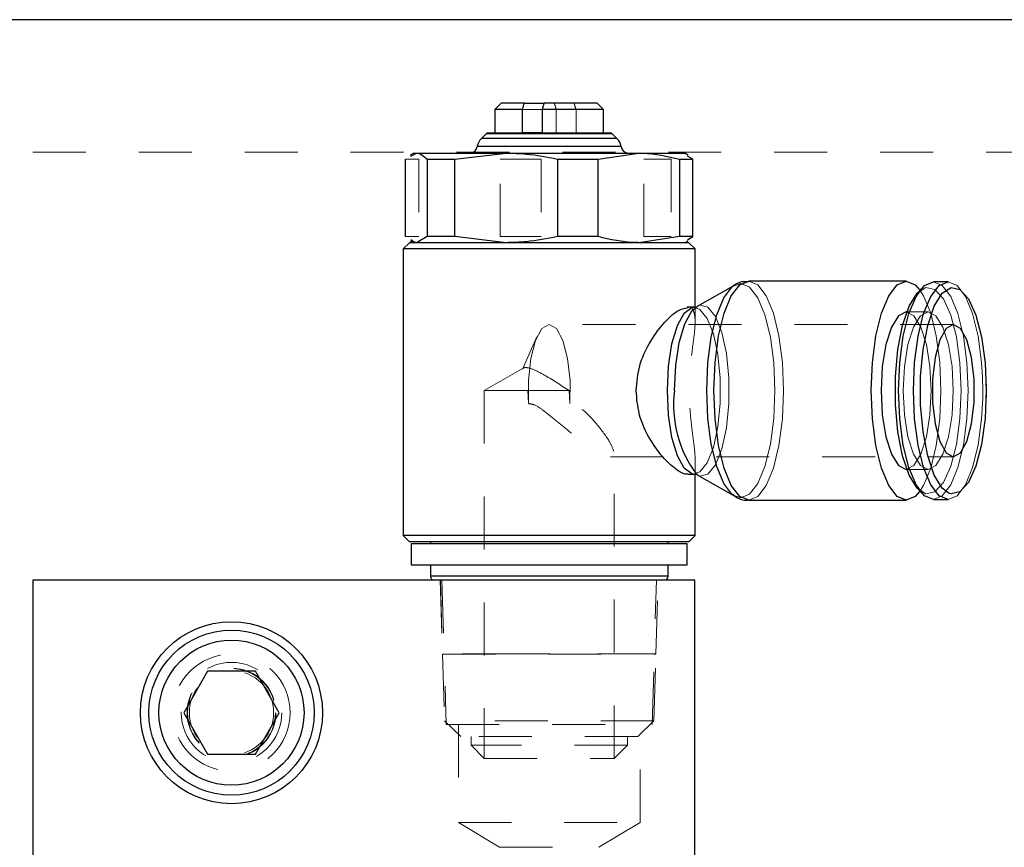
# Model space of a CAD drawing. Header units: inches. Extents: x 1880 to 2363, y -453 to -54.
# Tile 867 of 1056: x 2038.96 to 2040.82, y -61.93 to -60.37. Entities that reach past the tile are written whole.
import ezdxf

# ---------------------------------------------------------------- set-up
doc = ezdxf.new("R2010")
doc.units = ezdxf.units.IN
doc.header["$LTSCALE"] = 0.5
doc.header["$MEASUREMENT"] = 0
doc.linetypes.add('HIDDEN', pattern=[0.225, 0.15, -0.075])
doc.layers.add('DSS-M-S', color=53, linetype='Continuous')
doc.layers.add('SVD-M-S', color=8, linetype='Continuous')

msp = doc.modelspace()

# ---------------------------------------------------------------- linework, layer by layer
at = {"layer": 'DSS-M-S', "linetype": 'Continuous', "lineweight": 25}
msp.add_line((2047.18179, -60.36607), (2034.68179, -60.36607), dxfattribs=at)
at = {"layer": 'DSS-M-S', "linetype": 'HIDDEN', "lineweight": 18}
msp.add_line((2041.08179, -60.61607), (2034.68179, -60.61607), dxfattribs=at)
msp.add_circle((2039.35679, -61.67507), 0.0795, dxfattribs=at)
at = {"layer": 'SVD-M-S', "linetype": 'Continuous', "lineweight": 25}
for p, q in [((2039.86624, -60.52367), (2039.85443, -60.53548)), ((2039.90998, -60.52367), (2039.86624, -60.52367)), ((2039.90998, -60.52367), (2039.9473, -60.52367)), ((2040.04734, -60.52367), (2039.9473, -60.52367)), ((2040.05915, -60.53548), (2040.04734, -60.52367)), ((2039.85443, -60.53548), (2039.85443, -60.58027)), ((2039.90614, -60.53548), (2039.85443, -60.53548)), ((2039.90614, -60.57988), (2039.90614, -60.53548)), ((2039.94346, -60.53548), (2039.94346, -60.57988)), ((2040.05915, -60.53548), (2039.94346, -60.53548)), ((2040.05915, -60.58027), (2040.05915, -60.53548)), ((2039.83792, -60.58143), (2039.82875, -60.59046)), ((2040.07567, -60.58143), (2039.83792, -60.58143)), ((2040.07288, -60.58027), (2039.8407, -60.58027)), ((2039.94346, -60.57988), (2039.90614, -60.57988)), ((2040.08483, -60.59046), (2040.07567, -60.58143)), ((2040.08483, -60.59046), (2039.82875, -60.59046)), ((2039.70089, -60.61798), (2039.69451, -60.62166)), ((2039.69571, -60.62373), (2039.70596, -60.61798)), ((2039.70089, -60.61798), (2039.70596, -60.61798)), ((2039.70596, -60.61798), (2039.87528, -60.61798)), ((2039.77832, -60.62934), (2039.87528, -60.61798)), ((2040.09264, -60.60536), (2039.82095, -60.60536)), ((2039.87528, -60.61798), (2040.12612, -60.61798)), ((2040.04942, -60.62934), (2040.12612, -60.61798)), ((2040.12612, -60.61798), (2040.2127, -60.61798)), ((2040.21907, -60.62166), (2040.2127, -60.61798)), ((2039.68569, -60.77591), (2039.68569, -60.62934)), ((2039.72622, -60.62934), (2039.77832, -60.62934)), ((2039.72622, -60.62934), (2039.72622, -60.77591)), ((2039.77832, -60.77591), (2039.77832, -60.62934)), ((2039.97224, -60.62934), (2040.04942, -60.62934)), ((2039.97224, -60.62934), (2039.97224, -60.77591)), ((2040.04942, -60.77591), (2040.04942, -60.62934)), ((2040.20281, -60.62934), (2040.20281, -60.77591)), ((2040.20281, -60.62934), (2040.22789, -60.62934)), ((2040.22789, -60.62934), (2040.21787, -60.62373)), ((2040.22789, -60.77591), (2040.22789, -60.62934)), ((2039.69477, -60.78374), (2039.70089, -60.78727)), ((2039.72622, -60.77591), (2039.70596, -60.78727)), ((2039.77832, -60.77591), (2039.72622, -60.77591)), ((2039.87528, -60.78727), (2039.77832, -60.77591)), ((2040.04942, -60.77591), (2039.97224, -60.77591)), ((2040.20281, -60.77591), (2040.12612, -60.78727)), ((2040.22789, -60.77591), (2040.20281, -60.77591)), ((2040.2127, -60.78727), (2040.21882, -60.78374)), ((2040.21787, -60.7821), (2040.22789, -60.77591)), ((2039.69301, -60.78727), (2039.6812, -60.79908)), ((2039.6812, -60.79908), (2039.6812, -61.34042)), ((2040.23238, -60.79908), (2039.6812, -60.79908)), ((2040.22057, -60.78727), (2039.69301, -60.78727)), ((2040.23238, -60.79908), (2040.22057, -60.78727)), ((2040.23238, -60.90897), (2040.23238, -60.79908)), ((2040.31656, -60.86715), (2040.3336, -60.8601)), ((2040.63082, -60.8601), (2040.3336, -60.8601)), ((2040.61378, -60.86715), (2040.63082, -60.8601)), ((2040.63082, -60.8601), (2040.64786, -60.86715)), ((2040.66532, -60.8681), (2040.68228, -60.86109)), ((2040.71017, -60.86109), (2040.68228, -60.86109)), ((2040.68228, -60.86109), (2040.68228, -60.86109)), ((2040.69322, -60.8681), (2040.71017, -60.86109)), ((2040.71017, -60.86109), (2040.71017, -60.86109)), ((2040.3073, -60.8675), (2040.23595, -60.90763)), ((2040.28643, -60.89145), (2040.30198, -60.87122)), ((2040.30068, -60.8878), (2040.31656, -60.86715)), ((2040.30198, -60.87122), (2040.30304, -60.87036)), ((2040.5979, -60.8878), (2040.61378, -60.86715)), ((2040.64786, -60.86715), (2040.65682, -60.87691)), ((2040.64952, -60.88865), (2040.66532, -60.8681)), ((2040.66026, -60.87305), (2040.65161, -60.88274)), ((2040.67741, -60.88865), (2040.69322, -60.8681)), ((2040.69908, -60.88266), (2040.71568, -60.87183)), ((2040.71568, -60.87183), (2040.71593, -60.87178)), ((2040.71593, -60.87178), (2040.73259, -60.87546)), ((2040.73259, -60.87546), (2040.74856, -60.89328)), ((2040.27307, -60.92363), (2040.28643, -60.89145)), ((2040.28705, -60.92064), (2040.30068, -60.8878)), ((2040.58427, -60.92064), (2040.5979, -60.8878)), ((2040.63595, -60.92134), (2040.64952, -60.88865)), ((2040.63663, -60.90714), (2040.65161, -60.88274)), ((2040.66384, -60.92134), (2040.67741, -60.88865)), ((2040.68403, -60.90714), (2040.69908, -60.88266)), ((2040.74856, -60.89328), (2040.76241, -60.92398)), ((2040.21178, -60.9202), (2040.22636, -60.90976)), ((2040.21292, -60.94038), (2040.22622, -60.91628)), ((2040.23011, -60.90932), (2040.21751, -60.90932)), ((2040.22622, -60.91628), (2040.23595, -60.90763)), ((2040.22636, -60.90976), (2040.23053, -60.90932)), ((2040.62424, -60.94347), (2040.63663, -60.90714)), ((2040.67164, -60.94347), (2040.68403, -60.90714)), ((2040.19883, -60.94367), (2040.21178, -60.9202)), ((2040.26282, -60.96556), (2040.27307, -60.92363)), ((2040.27659, -60.96345), (2040.28705, -60.92064)), ((2040.57381, -60.96345), (2040.58427, -60.92064)), ((2040.61619, -60.92545), (2040.60299, -60.94656)), ((2040.63082, -60.91818), (2040.61619, -60.92545)), ((2040.62554, -60.96394), (2040.63595, -60.92134)), ((2040.63211, -60.91818), (2040.63082, -60.91818)), ((2040.65343, -60.96394), (2040.66384, -60.92134)), ((2040.76241, -60.92398), (2040.77311, -60.96526)), ((2040.18866, -60.97809), (2040.19883, -60.94367)), ((2040.20248, -60.97571), (2040.21292, -60.94038)), ((2040.60299, -60.94656), (2040.59252, -60.97944)), ((2040.61544, -60.98894), (2040.62424, -60.94347)), ((2040.66283, -60.98894), (2040.67164, -60.94347)), ((2040.70631, -60.94934), (2040.69433, -60.97104)), ((2040.71992, -60.9418), (2040.70631, -60.94934)), ((2040.73354, -60.94934), (2040.71992, -60.9418)), ((2040.74552, -60.97104), (2040.73354, -60.94934)), ((2040.25638, -61.01439), (2040.26282, -60.96556)), ((2040.27001, -61.0133), (2040.27659, -60.96345)), ((2040.56723, -61.0133), (2040.57381, -60.96345)), ((2040.61899, -61.01356), (2040.62554, -60.96394)), ((2040.64689, -61.01356), (2040.65343, -60.96394)), ((2040.69433, -60.97104), (2040.68544, -61.0043)), ((2040.7544, -61.0043), (2040.74552, -60.97104)), ((2040.77311, -60.96526), (2040.77986, -61.01407)), ((2040.18218, -61.02038), (2040.18866, -60.97809)), ((2040.19582, -61.01914), (2040.20248, -60.97571)), ((2040.59252, -60.97944), (2040.5858, -61.02087)), ((2040.61086, -61.04019), (2040.61544, -60.98894)), ((2040.65826, -61.04019), (2040.66283, -60.98894)), ((2040.68544, -61.0043), (2040.68071, -61.04509)), ((2040.75913, -61.04509), (2040.7544, -61.0043)), ((2040.17995, -61.0668), (2040.18218, -61.02038)), ((2040.19353, -61.0668), (2040.19582, -61.01914)), ((2040.25418, -61.0668), (2040.25638, -61.01439)), ((2040.26777, -61.0668), (2040.27001, -61.0133)), ((2040.56499, -61.0668), (2040.56723, -61.0133)), ((2040.5858, -61.02087), (2040.58348, -61.0668)), ((2040.61676, -61.0668), (2040.61899, -61.01356)), ((2040.64465, -61.0668), (2040.64689, -61.01356)), ((2040.77986, -61.01407), (2040.78217, -61.0668)), ((2040.61086, -61.09341), (2040.61086, -61.04019)), ((2040.65826, -61.09341), (2040.65826, -61.04019)), ((2040.68071, -61.04509), (2040.68071, -61.0885)), ((2040.75913, -61.0885), (2040.75913, -61.04509)), ((2040.7827, -61.0668), (2040.78217, -61.04138)), ((2040.18218, -61.11322), (2040.17995, -61.0668)), ((2040.25638, -61.1192), (2040.25418, -61.0668)), ((2040.27001, -61.12029), (2040.26777, -61.0668)), ((2040.56723, -61.12029), (2040.56499, -61.0668)), ((2040.58348, -61.0668), (2040.5858, -61.11272)), ((2040.61899, -61.12004), (2040.61676, -61.0668)), ((2040.64689, -61.12004), (2040.64465, -61.0668)), ((2040.78217, -61.0668), (2040.77986, -61.11952)), ((2040.78242, -61.07995), (2040.7827, -61.0668)), ((2040.61544, -61.14465), (2040.61086, -61.09341)), ((2040.66283, -61.14465), (2040.65826, -61.09341)), ((2040.68071, -61.0885), (2040.68544, -61.1293)), ((2040.7544, -61.1293), (2040.75913, -61.0885)), ((2040.18866, -61.15551), (2040.18218, -61.11322)), ((2040.26282, -61.16803), (2040.25638, -61.1192)), ((2040.27659, -61.17014), (2040.27001, -61.12029)), ((2040.57381, -61.17014), (2040.56723, -61.12029)), ((2040.5858, -61.11272), (2040.59252, -61.15416)), ((2040.62554, -61.16965), (2040.61899, -61.12004)), ((2040.65343, -61.16965), (2040.64689, -61.12004)), ((2040.77986, -61.11952), (2040.77311, -61.16834)), ((2040.68544, -61.1293), (2040.69433, -61.16255)), ((2040.74552, -61.16255), (2040.7544, -61.1293)), ((2040.19883, -61.18992), (2040.18866, -61.15551)), ((2040.59252, -61.15416), (2040.60299, -61.18704)), ((2040.62424, -61.19013), (2040.61544, -61.14465)), ((2040.67164, -61.19013), (2040.66283, -61.14465)), ((2040.27307, -61.20997), (2040.26282, -61.16803)), ((2040.28705, -61.21295), (2040.27659, -61.17014)), ((2040.58427, -61.21295), (2040.57381, -61.17014)), ((2040.63595, -61.21226), (2040.62554, -61.16965)), ((2040.66384, -61.21226), (2040.65343, -61.16965)), ((2040.69433, -61.16255), (2040.70631, -61.18426)), ((2040.73354, -61.18426), (2040.74552, -61.16255)), ((2040.77311, -61.16834), (2040.76241, -61.20962)), ((2040.21178, -61.21339), (2040.19883, -61.18992)), ((2040.60299, -61.18704), (2040.61619, -61.20815)), ((2040.63663, -61.22645), (2040.62424, -61.19013)), ((2040.68403, -61.22645), (2040.67164, -61.19013)), ((2040.70631, -61.18426), (2040.71992, -61.1918)), ((2040.71992, -61.1918), (2040.73354, -61.18426)), ((2040.22636, -61.22384), (2040.21178, -61.21339)), ((2040.28643, -61.24214), (2040.27307, -61.20997)), ((2040.30068, -61.2458), (2040.28705, -61.21295)), ((2040.5979, -61.2458), (2040.58427, -61.21295)), ((2040.61619, -61.20815), (2040.63082, -61.21542)), ((2040.64952, -61.24495), (2040.63595, -61.21226)), ((2040.67741, -61.24495), (2040.66384, -61.21226)), ((2040.76241, -61.20962), (2040.74856, -61.24031)), ((2040.21769, -61.22428), (2040.23011, -61.22428)), ((2040.22978, -61.22427), (2040.22636, -61.22384)), ((2040.23238, -61.34042), (2040.23238, -61.22484)), ((2040.23595, -61.22596), (2040.3073, -61.2661)), ((2040.63082, -61.21542), (2040.63211, -61.21542)), ((2040.65161, -61.25086), (2040.63663, -61.22645)), ((2040.69908, -61.25094), (2040.68403, -61.22645)), ((2040.30198, -61.26237), (2040.28643, -61.24214)), ((2040.31656, -61.26645), (2040.30068, -61.2458)), ((2040.61378, -61.26645), (2040.5979, -61.2458)), ((2040.66532, -61.2655), (2040.64952, -61.24495)), ((2040.65161, -61.25086), (2040.66026, -61.26055)), ((2040.69322, -61.2655), (2040.67741, -61.24495)), ((2040.71244, -61.2608), (2040.69908, -61.25094)), ((2040.74856, -61.24031), (2040.73259, -61.25813)), ((2040.30421, -61.26412), (2040.30198, -61.26237)), ((2040.3336, -61.27349), (2040.31656, -61.26645)), ((2040.63082, -61.27349), (2040.61378, -61.26645)), ((2040.64786, -61.26645), (2040.63082, -61.27349)), ((2040.65682, -61.25669), (2040.64786, -61.26645)), ((2040.68228, -61.27251), (2040.66532, -61.2655)), ((2040.71017, -61.27251), (2040.69322, -61.2655)), ((2040.71568, -61.26177), (2040.71244, -61.2608)), ((2040.73259, -61.25813), (2040.71568, -61.26177)), ((2040.3336, -61.27349), (2040.63082, -61.27349)), ((2040.68228, -61.27251), (2040.71017, -61.27251)), ((2039.6812, -61.34042), (2039.69301, -61.35223)), ((2040.23238, -61.34042), (2039.6812, -61.34042)), ((2040.22057, -61.35223), (2040.23238, -61.34042)), ((2040.22057, -61.35223), (2039.69301, -61.35223)), ((2039.69597, -61.35617), (2039.69597, -61.39554)), ((2040.20403, -61.35617), (2039.69597, -61.35617)), ((2039.73238, -61.35223), (2039.73238, -61.35617)), ((2040.1812, -61.35617), (2040.1812, -61.35223)), ((2040.21762, -61.35617), (2040.20403, -61.35617)), ((2040.21762, -61.39554), (2040.21762, -61.35617)), ((2039.69597, -61.39554), (2040.20403, -61.39554)), ((2039.73238, -61.39554), (2039.73238, -61.41719)), ((2040.1812, -61.41719), (2040.1812, -61.39554)), ((2040.20403, -61.39554), (2040.21762, -61.39554)), ((2040.1812, -61.41719), (2039.73238, -61.41719)), ((2038.98179, -61.42507), (2038.98179, -62.92507)), ((2040.23179, -61.42507), (2038.98179, -61.42507)), ((2040.23179, -62.92507), (2040.23179, -61.42507)), ((2039.31169, -61.59694), (2039.26658, -61.67507)), ((2039.4019, -61.59694), (2039.31169, -61.59694)), ((2039.447, -61.67507), (2039.4019, -61.59694)), ((2039.26658, -61.67507), (2039.31169, -61.75319)), ((2039.4019, -61.75319), (2039.447, -61.67507)), ((2039.31169, -61.75319), (2039.4019, -61.75319))]:
    msp.add_line(p, q, dxfattribs=at)
at = {"layer": 'SVD-M-S', "linetype": 'HIDDEN', "lineweight": 18}
for p, q in [((2039.90614, -60.53548), (2039.94346, -60.53548)), ((2039.97013, -60.53548), (2039.97013, -60.57988)), ((2040.00745, -60.57988), (2040.00745, -60.53548)), ((2039.83792, -60.58143), (2039.99465, -60.58143)), ((2040.00745, -60.57988), (2039.94346, -60.57988)), ((2039.99465, -60.58143), (2040.07567, -60.58143)), ((2039.82875, -60.59046), (2039.99757, -60.59046)), ((2039.99757, -60.59046), (2040.08483, -60.59046)), ((2039.82095, -60.60536), (2040.00006, -60.60536)), ((2040.00006, -60.60536), (2040.09264, -60.60536)), ((2039.71077, -60.62934), (2039.68569, -60.62934)), ((2039.71077, -60.62934), (2039.71077, -60.77591)), ((2039.94134, -60.62934), (2039.86416, -60.62934)), ((2039.86416, -60.77591), (2039.86416, -60.62934)), ((2039.94134, -60.62934), (2039.94134, -60.77591)), ((2040.18736, -60.62934), (2040.13526, -60.62934)), ((2040.13526, -60.77591), (2040.13526, -60.62934)), ((2040.18736, -60.62934), (2040.18736, -60.77591)), ((2039.68569, -60.77591), (2039.71077, -60.77591)), ((2039.86416, -60.77591), (2039.94134, -60.77591)), ((2040.13526, -60.77591), (2040.18736, -60.77591)), ((2040.20762, -60.78727), (2040.20971, -60.78715)), ((2040.3336, -60.8601), (2040.35064, -60.86715)), ((2040.68228, -60.86109), (2040.69924, -60.8681)), ((2040.71017, -60.86109), (2040.72713, -60.8681)), ((2040.30304, -60.87036), (2040.31867, -60.86432)), ((2040.31867, -60.86432), (2040.33536, -60.87122)), ((2040.33536, -60.87122), (2040.35092, -60.89145)), ((2040.35064, -60.86715), (2040.36652, -60.8878)), ((2040.65168, -60.88266), (2040.66828, -60.87183)), ((2040.65682, -60.87691), (2040.66374, -60.8878)), ((2040.66828, -60.87183), (2040.68519, -60.87546)), ((2040.68519, -60.87546), (2040.70116, -60.89328)), ((2040.69924, -60.8681), (2040.71504, -60.88865)), ((2040.72713, -60.8681), (2040.74293, -60.88865)), ((2040.35092, -60.89145), (2040.36427, -60.92363)), ((2040.36652, -60.8878), (2040.38015, -60.92064)), ((2040.65161, -60.88274), (2040.65168, -60.88266)), ((2040.66374, -60.8878), (2040.67737, -60.92064)), ((2040.70116, -60.89328), (2040.71501, -60.92398)), ((2040.71504, -60.88865), (2040.72861, -60.92134)), ((2040.74293, -60.88865), (2040.7565, -60.92134)), ((2040.23053, -60.90932), (2040.24127, -60.91327)), ((2040.23238, -60.9369), (2040.23238, -60.90897)), ((2040.23595, -60.90763), (2040.24119, -60.90555)), ((2040.24119, -60.90555), (2040.25649, -60.90915)), ((2040.24127, -60.91327), (2040.25519, -60.93042)), ((2040.25649, -60.90915), (2040.27079, -60.92676)), ((2040.25519, -60.93042), (2040.26688, -60.95968)), ((2040.27079, -60.92676), (2040.28279, -60.95681)), ((2040.36427, -60.92363), (2040.37452, -60.96556)), ((2040.38015, -60.92064), (2040.39061, -60.96345)), ((2040.64545, -60.92545), (2040.63082, -60.91818)), ((2040.63082, -60.91818), (2040.63082, -60.91818)), ((2040.67253, -60.91818), (2040.63211, -60.91818)), ((2040.6447, -60.94656), (2040.6579, -60.92545)), ((2040.65864, -60.94656), (2040.64545, -60.92545)), ((2040.6579, -60.92545), (2040.67253, -60.91818)), ((2040.67253, -60.91818), (2040.68716, -60.92545)), ((2040.67737, -60.92064), (2040.68783, -60.96345)), ((2040.68716, -60.92545), (2040.70035, -60.94656)), ((2040.71501, -60.92398), (2040.72571, -60.96526)), ((2040.72861, -60.92134), (2040.73902, -60.96394)), ((2040.7565, -60.92134), (2040.76692, -60.96394)), ((2039.94301, -60.94953), (2039.93093, -60.97177)), ((2039.95679, -60.9418), (2039.94301, -60.94953)), ((2040.71992, -60.9418), (2039.95679, -60.9418)), ((2039.97058, -60.94953), (2039.95679, -60.9418)), ((2039.98266, -60.97177), (2039.97058, -60.94953)), ((2040.63423, -60.97944), (2040.6447, -60.94656)), ((2040.66912, -60.97944), (2040.65864, -60.94656)), ((2040.70035, -60.94656), (2040.71082, -60.97944)), ((2039.93362, -60.96515), (2039.9064, -61.02631)), ((2039.93093, -60.97177), (2039.92205, -61.00576)), ((2039.99154, -61.00576), (2039.98266, -60.97177)), ((2040.26688, -60.95968), (2040.2753, -60.99847)), ((2040.28279, -60.95681), (2040.29144, -60.99664)), ((2040.37452, -60.96556), (2040.38097, -61.01439)), ((2040.39061, -60.96345), (2040.39719, -61.0133)), ((2040.68783, -60.96345), (2040.69441, -61.0133)), ((2040.72571, -60.96526), (2040.73246, -61.01407)), ((2040.73902, -60.96394), (2040.74556, -61.01356)), ((2040.76692, -60.96394), (2040.77346, -61.01356)), ((2040.62751, -61.02087), (2040.63423, -60.97944)), ((2040.67584, -61.02087), (2040.66912, -60.97944)), ((2040.71082, -60.97944), (2040.71755, -61.02087)), ((2039.92205, -61.00576), (2039.91747, -61.04731)), ((2039.99612, -61.04731), (2039.99154, -61.00576)), ((2040.2753, -60.99847), (2040.27971, -61.04333)), ((2040.29144, -60.99664), (2040.29596, -61.0427)), ((2039.90869, -61.0238), (2039.83421, -61.0668)), ((2040.38097, -61.01439), (2040.38316, -61.0668)), ((2040.39719, -61.0133), (2040.39943, -61.0668)), ((2040.62519, -61.0668), (2040.62751, -61.02087)), ((2040.67816, -61.0668), (2040.67584, -61.02087)), ((2040.69441, -61.0133), (2040.69665, -61.0668)), ((2040.71755, -61.02087), (2040.71986, -61.0668)), ((2040.73246, -61.01407), (2040.73477, -61.0668)), ((2040.74556, -61.01356), (2040.7478, -61.0668)), ((2040.77346, -61.01356), (2040.77515, -61.04043)), ((2039.91747, -61.04731), (2039.91775, -61.09126)), ((2039.99584, -61.09126), (2039.99612, -61.04731)), ((2040.27971, -61.04333), (2040.27971, -61.09027)), ((2040.29596, -61.0427), (2040.29596, -61.0909)), ((2040.77515, -61.04043), (2040.77569, -61.0668)), ((2039.91642, -61.0668), (2039.83421, -61.0668)), ((2039.83421, -61.0668), (2039.83421, -61.76142)), ((2039.91642, -61.0668), (2039.91775, -61.09126)), ((2039.91642, -61.0668), (2039.99451, -61.0668)), ((2039.99584, -61.09126), (2039.99451, -61.0668)), ((2040.38316, -61.0668), (2040.38097, -61.1192)), ((2040.39943, -61.0668), (2040.39719, -61.12029)), ((2040.62751, -61.11272), (2040.62519, -61.0668)), ((2040.67584, -61.11272), (2040.67816, -61.0668)), ((2040.69665, -61.0668), (2040.69441, -61.12029)), ((2040.71986, -61.0668), (2040.71755, -61.11272)), ((2040.73477, -61.0668), (2040.73246, -61.11952)), ((2040.7478, -61.0668), (2040.74556, -61.12004)), ((2040.77553, -61.08135), (2040.77346, -61.12004)), ((2040.77569, -61.0668), (2040.77553, -61.08135)), ((2040.27971, -61.09027), (2040.2753, -61.13513)), ((2040.29596, -61.0909), (2040.29144, -61.13696)), ((2040.38097, -61.1192), (2040.37452, -61.16803)), ((2040.39719, -61.12029), (2040.39061, -61.17014)), ((2040.63423, -61.15416), (2040.62751, -61.11272)), ((2040.66912, -61.15416), (2040.67584, -61.11272)), ((2040.69441, -61.12029), (2040.68783, -61.17014)), ((2040.71755, -61.11272), (2040.71082, -61.15416)), ((2040.73246, -61.11952), (2040.72571, -61.16834)), ((2040.74556, -61.12004), (2040.73902, -61.16965)), ((2040.77346, -61.12004), (2040.76692, -61.16965)), ((2040.2753, -61.13513), (2040.26688, -61.17391)), ((2040.29144, -61.13696), (2040.28279, -61.17678)), ((2040.6447, -61.18704), (2040.63423, -61.15416)), ((2040.65864, -61.18704), (2040.66912, -61.15416)), ((2040.71082, -61.15416), (2040.70035, -61.18704)), ((2040.26688, -61.17391), (2040.25519, -61.20318)), ((2040.28279, -61.17678), (2040.27079, -61.20683)), ((2040.37452, -61.16803), (2040.36427, -61.20997)), ((2040.39061, -61.17014), (2040.38015, -61.21295)), ((2040.68783, -61.17014), (2040.67737, -61.21295)), ((2040.72571, -61.16834), (2040.71501, -61.20962)), ((2040.73902, -61.16965), (2040.72861, -61.21226)), ((2040.76692, -61.16965), (2040.7565, -61.21226)), ((2040.07232, -61.1918), (2040.71992, -61.1918)), ((2040.07937, -61.76142), (2040.07937, -61.18479)), ((2040.23238, -61.22484), (2040.23238, -61.19571)), ((2040.6579, -61.20815), (2040.6447, -61.18704)), ((2040.64545, -61.20815), (2040.65864, -61.18704)), ((2040.70035, -61.18704), (2040.68716, -61.20815)), ((2040.25519, -61.20318), (2040.24127, -61.22033)), ((2040.27079, -61.20683), (2040.25649, -61.22444)), ((2040.36427, -61.20997), (2040.35092, -61.24214)), ((2040.38015, -61.21295), (2040.36652, -61.2458)), ((2040.63082, -61.21542), (2040.64545, -61.20815)), ((2040.67253, -61.21542), (2040.6579, -61.20815)), ((2040.67737, -61.21295), (2040.66374, -61.2458)), ((2040.68716, -61.20815), (2040.67253, -61.21542)), ((2040.71501, -61.20962), (2040.70116, -61.24031)), ((2040.72861, -61.21226), (2040.71504, -61.24495)), ((2040.7565, -61.21226), (2040.74293, -61.24495)), ((2040.24127, -61.22033), (2040.22978, -61.22427)), ((2040.24119, -61.22805), (2040.23595, -61.22596)), ((2040.25649, -61.22444), (2040.24119, -61.22805)), ((2040.63211, -61.21542), (2040.67253, -61.21542)), ((2040.35092, -61.24214), (2040.33536, -61.26237)), ((2040.36652, -61.2458), (2040.35064, -61.26645)), ((2040.65168, -61.25094), (2040.65161, -61.25086)), ((2040.66828, -61.26177), (2040.65168, -61.25094)), ((2040.66374, -61.2458), (2040.65682, -61.25669)), ((2040.70116, -61.24031), (2040.68519, -61.25813)), ((2040.71504, -61.24495), (2040.69924, -61.2655)), ((2040.74293, -61.24495), (2040.72713, -61.2655)), ((2040.31867, -61.26927), (2040.30421, -61.26412)), ((2040.33536, -61.26237), (2040.31867, -61.26927)), ((2040.35064, -61.26645), (2040.3336, -61.27349)), ((2040.68519, -61.25813), (2040.66828, -61.26177)), ((2040.69924, -61.2655), (2040.68228, -61.27251)), ((2040.72713, -61.2655), (2040.71017, -61.27251)), ((2039.73238, -61.41719), (2040.02827, -61.41719)), ((2040.02827, -61.41719), (2040.1812, -61.41719)), ((2039.75083, -61.42507), (2039.75518, -61.56404)), ((2039.75083, -61.42507), (2039.75518, -61.56404)), ((2039.75123, -61.42507), (2039.75538, -61.56385)), ((2039.75429, -61.42507), (2039.76245, -61.69767)), ((2040.15113, -61.69767), (2040.15929, -61.42507)), ((2040.1582, -61.56385), (2040.16236, -61.42507)), ((2040.15841, -61.56404), (2040.16275, -61.42507)), ((2040.15841, -61.56404), (2040.16275, -61.42507)), ((2040.14791, -61.56385), (2039.75518, -61.56385)), ((2040.14791, -61.56385), (2039.75518, -61.56385)), ((2039.75518, -61.56385), (2039.75518, -61.56404)), ((2039.75518, -61.56385), (2039.75518, -61.56404)), ((2039.89258, -61.56404), (2039.75518, -61.56404)), ((2039.89258, -61.56404), (2039.75518, -61.56404)), ((2039.75518, -61.56424), (2040.1584, -61.56424)), ((2039.75518, -61.56424), (2040.1584, -61.56424)), ((2039.75518, -61.56424), (2039.75914, -61.69072)), ((2039.75518, -61.56424), (2039.75914, -61.69072)), ((2039.75539, -61.56424), (2039.75918, -61.69076)), ((2039.7848, -61.56385), (2039.7848, -61.56424)), ((2040.15841, -61.56404), (2039.89258, -61.56404)), ((2040.15841, -61.56404), (2039.89258, -61.56404)), ((2040.12878, -61.56424), (2040.12878, -61.56385)), ((2040.15841, -61.56385), (2040.14791, -61.56385)), ((2040.15841, -61.56385), (2040.14791, -61.56385)), ((2040.1544, -61.69076), (2040.15819, -61.56424)), ((2040.15445, -61.69072), (2040.1584, -61.56424)), ((2040.15445, -61.69072), (2040.1584, -61.56424)), ((2040.15841, -61.56404), (2040.15841, -61.56385)), ((2040.15841, -61.56404), (2040.15841, -61.56385)), ((2040.15445, -61.69072), (2039.75914, -61.69072)), ((2040.15445, -61.69072), (2039.75914, -61.69072)), ((2039.75914, -61.69072), (2039.75918, -61.69076)), ((2039.75914, -61.69072), (2039.78969, -61.72034)), ((2040.1544, -61.69076), (2039.75918, -61.69076)), ((2039.76245, -61.69767), (2040.15113, -61.69767)), ((2039.78529, -61.69767), (2039.78529, -61.88267)), ((2040.1239, -61.72034), (2040.15445, -61.69072)), ((2040.12829, -61.88267), (2040.12829, -61.69767)), ((2040.1544, -61.69076), (2040.15445, -61.69072)), ((2040.1239, -61.72034), (2039.78969, -61.72034)), ((2039.80915, -61.72034), (2039.80915, -61.73637)), ((2040.10443, -61.73637), (2040.10443, -61.72034)), ((2040.10443, -61.73637), (2039.80915, -61.73637)), ((2039.80915, -61.73637), (2039.83421, -61.76142)), ((2040.07937, -61.76142), (2040.10443, -61.73637)), ((2039.83421, -61.76142), (2040.07937, -61.76142)), ((2039.78529, -61.88267), (2040.12829, -61.88267)), ((2039.78529, -61.88267), (2039.86304, -61.92938)), ((2040.05054, -61.92938), (2040.12829, -61.88267)), ((2039.86304, -61.92938), (2040.05054, -61.92938))]:
    msp.add_line(p, q, dxfattribs=at)
at = {"layer": 'SVD-M-S', "linetype": 'Continuous', "lineweight": 25}
for radius in [0.17188, 0.156, 0.137]:
    msp.add_circle((2039.35679, -61.67507), radius, dxfattribs=at)
at = {"layer": 'SVD-M-S', "linetype": 'HIDDEN', "lineweight": 18}
for radius in [0.11063, 0.095, 0.08397, 0.0837, 0.08318]:
    msp.add_circle((2039.35679, -61.67507), radius, dxfattribs=at)
at = {"layer": 'SVD-M-S', "linetype": 'Continuous', "lineweight": 25}
for centre, radius, start, end in [((2039.8407, -60.58421), 0.00394, 90, 134.99922), ((2040.07288, -60.58421), 0.00394, 45.00078, 90), ((2039.8481, -60.61009), 0.02756, 134.58995, 170.11999), ((2040.06548, -60.61009), 0.02756, 9.88001, 45.41005), ((2039.80544, -60.60262), 0.01575, 282.83858, 350.00003), ((2040.10814, -60.60262), 0.01575, 189.99997, 257.16142), ((2040.40827, -61.0948), 0.21655, 172.56966, 217.27699), ((2039.74026, -61.41719), 0.00787, 180, 270), ((2040.17333, -61.41719), 0.00787, 270, 0)]:
    msp.add_arc(centre, radius, start, end, dxfattribs=at)
for points, knots in [([(2039.90614, -60.53548), (2039.90704, -60.5327), (2039.90832, -60.52876), (2039.9096, -60.52483), (2039.90998, -60.52367)], [0, 0, 0, 0, 0.7055643, 1, 1, 1, 1]), ([(2039.9473, -60.52367), (2039.94692, -60.52483), (2039.94564, -60.52876), (2039.94436, -60.5327), (2039.94346, -60.53548)], [0, 0, 0, 0, 0.29443575, 1, 1, 1, 1]), ([(2039.70596, -60.61798), (2039.70665, -60.618), (2039.71346, -60.61822), (2039.72018, -60.62408), (2039.72622, -60.62934)], [0, 0, 0, 0, 0.1020887, 1, 1, 1, 1]), ([(2039.87528, -60.61798), (2039.88801, -60.6183), (2039.92061, -60.61913), (2039.95269, -60.62548), (2039.97224, -60.62934)], [0, 0, 0, 0, 0.3905065, 1, 1, 1, 1]), ([(2040.12612, -60.61798), (2040.12874, -60.618), (2040.15449, -60.61822), (2040.17995, -60.62408), (2040.20281, -60.62934)], [0, 0, 0, 0, 0.1020887, 1, 1, 1, 1]), ([(2039.70596, -60.78727), (2039.70526, -60.78727), (2039.70183, -60.78725), (2039.69843, -60.78439), (2039.69571, -60.7821)], [0, 0, 0, 0, 0.2020796, 1, 1, 1, 1]), ([(2039.97224, -60.77591), (2039.95269, -60.77977), (2039.92061, -60.78612), (2039.88801, -60.78695), (2039.87528, -60.78727)], [0, 0, 0, 0, 0.6094935, 1, 1, 1, 1]), ([(2040.12612, -60.78727), (2040.12349, -60.78725), (2040.09774, -60.78703), (2040.07228, -60.78117), (2040.04942, -60.77591)], [0, 0, 0, 0, 0.1020887, 1, 1, 1, 1]), ([(2040.33352, -60.8615), (2040.33026, -60.86119), (2040.319, -60.86011), (2040.30712, -60.8658), (2040.30138, -60.87175), (2040.30083, -60.87231)], [0, 0, 0, 0, 0.2698454, 0.93127, 1, 1, 1, 1]), ([(2040.12102, -61.0668), (2040.12246, -61.05079), (2040.12534, -61.01883), (2040.14559, -60.97528), (2040.17199, -60.93865), (2040.19982, -60.91337), (2040.21211, -60.91124), (2040.21755, -60.91029)], [0, 0, 0, 0, 0.1897846, 0.3787038, 0.5884404, 0.8177378, 1, 1, 1, 1]), ([(2040.234, -60.90852), (2040.23335, -60.90896), (2040.23252, -60.90952), (2040.23064, -60.90914), (2040.23025, -60.90906)], [0, 0, 0, 0, 0.796583, 1, 1, 1, 1]), ([(2040.21766, -61.22364), (2040.21734, -61.22385), (2040.21339, -61.22645), (2040.19783, -61.21715), (2040.17373, -61.19659), (2040.14682, -61.16085), (2040.12517, -61.11574), (2040.12228, -61.08163), (2040.12102, -61.0668)], [0, 0, 0, 0, 0.01638787, 0.20235885, 0.38879266, 0.59585598, 0.82424518, 1, 1, 1, 1]), ([(2040.23031, -61.22485), (2040.23174, -61.22486), (2040.23436, -61.22488), (2040.234, -61.22475), (2040.23383, -61.22469)], [0, 0, 0, 0, 0.5439636, 1, 1, 1, 1]), ([(2040.30332, -61.26242), (2040.30504, -61.26396), (2040.31225, -61.27041), (2040.32452, -61.27505), (2040.33313, -61.27305), (2040.3341, -61.27282)], [0, 0, 0, 0, 0.2184743, 0.9115151, 1, 1, 1, 1])]:
    msp.add_open_spline(points, degree=3, knots=knots, dxfattribs=at)
at = {"layer": 'SVD-M-S', "linetype": 'HIDDEN', "lineweight": 18}
for points, knots in [([(2039.96628, -60.52367), (2039.96666, -60.52483), (2039.96794, -60.52876), (2039.96922, -60.5327), (2039.97013, -60.53548)], [0, 0, 0, 0, 0.2944357, 1, 1, 1, 1]), ([(2040.00745, -60.53548), (2040.00654, -60.5327), (2040.00526, -60.52876), (2040.00398, -60.52483), (2040.0036, -60.52367)], [0, 0, 0, 0, 0.7055643, 1, 1, 1, 1]), ([(2040.21755, -60.91029), (2040.21842, -60.90998), (2040.22538, -60.90744), (2040.23081, -60.91719), (2040.23346, -60.93854), (2040.22903, -60.97496), (2040.2228, -61.02077), (2040.22057, -61.07008), (2040.22321, -61.11471), (2040.22871, -61.15665), (2040.23324, -61.19325), (2040.23209, -61.21963), (2040.2222, -61.22238), (2040.21766, -61.22364)], [0, 0, 0, 0, 0.0132683, 0.1059394, 0.1995109, 0.3037293, 0.4181487, 0.5063266, 0.5945554, 0.684018, 0.788382, 0.903018, 1, 1, 1, 1]), ([(2039.99451, -61.0668), (2039.97811, -61.05603), (2039.95274, -61.03939), (2039.92383, -61.02476), (2039.90924, -61.022), (2039.90317, -61.02936), (2039.90917, -61.04814), (2039.91507, -61.06332), (2039.91642, -61.0668)], [0, 0, 0, 0, 0.26312097, 0.40693221, 0.51803372, 0.62915498, 0.91489529, 1, 1, 1, 1]), ([(2039.91775, -61.09126), (2039.92111, -61.09178), (2039.93158, -61.0934), (2039.95845, -61.11379), (2039.9929, -61.14308), (2040.03027, -61.17133), (2040.05554, -61.18684), (2040.0714, -61.19271), (2040.07901, -61.19163), (2040.07868, -61.18659), (2040.07856, -61.18479)], [0, 0, 0, 0, 0.0404139, 0.1258077, 0.376987, 0.5596515, 0.6987281, 0.8166156, 0.934754, 1, 1, 1, 1]), ([(2040.07877, -61.18119), (2040.07632, -61.17508), (2040.07049, -61.16054), (2040.04826, -61.13124), (2040.02598, -61.10703), (2040.01003, -61.09505), (2040.00141, -61.09154), (2039.99701, -61.09132), (2039.99584, -61.09126)], [0, 0, 0, 0, 0.2487454, 0.5908648, 0.8253072, 0.9166951, 0.9778976, 1, 1, 1, 1])]:
    msp.add_open_spline(points, degree=3, knots=knots, dxfattribs=at)

doc.saveas('drawing.dxf')
